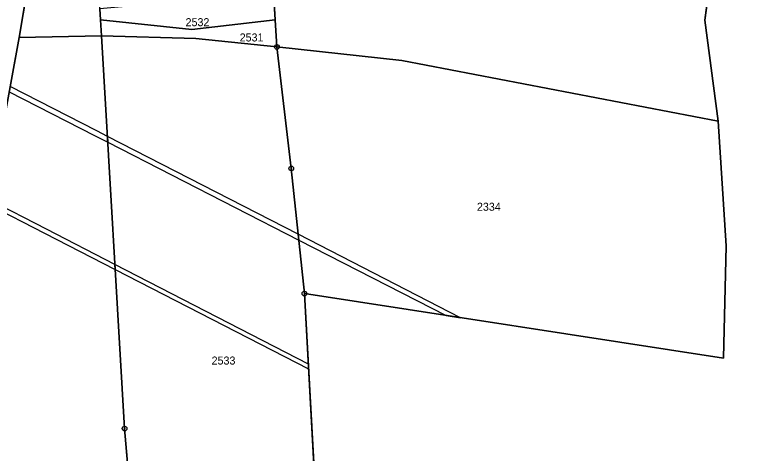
# Model space of a CAD drawing. Extents: x -689422 to -685210, y -987725 to -982160.
# Drawn here: x -688120 to -687963.9, y -985138.3 to -985045.1 of the extents above; entities that cross this region are included whole.
import ezdxf

# ---------------------------------------------------------------- set-up
doc = ezdxf.new("R2010")
doc.units = 0
for name, color, linetype in [('KN_Hranice_parcel', 7, 'Continuous'), ('KN_Parcelni cisla', 7, 'Continuous'), ('KN_Polygon parcely', 7, 'Continuous'), ('KN_POZEMKY_ORNA PUDA', 7, 'Continuous'), ('KN_POZEMKY_OSTATNI PLOCHA', 7, 'Continuous'), ('KN_VYUZITI_17_ostatni plocha_ostatni komunikace', 7, 'Continuous'), ('KN_VYUZITI_26_ostatni plocha_jina plocha', 7, 'Continuous'), ('KN_Věcná břemena k části', 7, 'Continuous'), ('KN_Značky bodu BP', 7, 'Continuous')]:
    doc.layers.add(name, color=color, linetype=linetype)

msp = doc.modelspace()

# ---------------------------------------------------------------- linework, layer by layer
at = {"layer": 'KN_Hranice_parcel'}
for p, q in [((-688064.99, -985040.5), (-688064.65, -985046.25)), ((-688101.74, -985046.21), (-688101.87, -985043.91)), ((-688101.54, -985049.6), (-688101.74, -985046.21)), ((-688064.65, -985046.25), (-688064.3, -985051.99)), ((-688119.03, -985049.97), (-688101.54, -985049.6)), ((-688058.44, -985104.36), (-688056.3, -985142.87))]:
    msp.add_line(p, q, dxfattribs=at)
for points in [[(-688103.03, -985018), (-688109.74, -985023.73), (-688116.43, -985034.39), (-688119.03, -985049.97)], [(-687969.67, -985019.07), (-687973.42, -985046.27), (-687970.54, -985067.74)], [(-688064.65, -985046.25), (-688082.37, -985048.24), (-688101.74, -985046.21)], [(-688119.03, -985049.97), (-688129.53, -985107.03), (-688135, -985127.68), (-688136.81, -985131.46)], [(-688101.54, -985049.6), (-688081.49, -985050.17), (-688064.3, -985051.99)], [(-688090.83, -985199.79), (-688096.64, -985133.05), (-688101.54, -985049.6)], [(-688064.3, -985051.99), (-688061.23, -985077.78), (-688058.44, -985104.36)], [(-687970.54, -985067.74), (-688037.79, -985054.88), (-688064.3, -985051.99)], [(-687970.54, -985067.74), (-687968.9, -985094.24), (-687969.4, -985118.12), (-688058.44, -985104.36)]]:
    msp.add_lwpolyline(points, dxfattribs=at)
at = {"layer": 'KN_Polygon parcely'}
for points in [[(-687971.31, -985153.54), (-687972.15, -985168.6), (-687976.96, -985203.07), (-687954.78, -985204.79), (-687933.06, -985204.13), (-687920.91, -985204.87), (-687891.19, -985213.52), (-687880.52, -985142.35), (-687877.32, -985099.51), (-687865.57, -985059.05), (-687846.61, -985008.56), (-687923.44, -984968.56), (-687938.27, -984962.66), (-687951.09, -984960.09), (-687969.67, -985019.07), (-687973.42, -985046.27), (-687970.54, -985067.74), (-687968.9, -985094.24), (-687969.4, -985118.12), (-688058.44, -985104.36), (-688056.3, -985142.87)], [(-688064.3, -985051.99), (-688037.79, -985054.88), (-687970.54, -985067.74), (-687973.42, -985046.27), (-687969.67, -985019.07), (-688061.38, -984999.83), (-688064.91, -985029.35), (-688064.99, -985040.5), (-688064.65, -985046.25)], [(-688103.03, -985018), (-688109.74, -985023.73), (-688116.43, -985034.39), (-688119.03, -985049.97), (-688101.54, -985049.6), (-688101.74, -985046.21), (-688101.87, -985043.91)], [(-688064.65, -985046.25), (-688064.99, -985040.5), (-688101.87, -985043.91), (-688101.74, -985046.21), (-688082.37, -985048.24)], [(-688064.65, -985046.25), (-688082.37, -985048.24), (-688101.74, -985046.21), (-688101.54, -985049.6), (-688081.49, -985050.17), (-688064.3, -985051.99)], [(-688119.03, -985049.97), (-688129.53, -985107.03), (-688135, -985127.68), (-688136.81, -985131.46), (-688125.4, -985210.22), (-688107.16, -985203.53), (-688090.83, -985199.79), (-688096.64, -985133.05), (-688101.54, -985049.6)], [(-688090.83, -985199.79), (-688054.78, -985192.09), (-688055.77, -985158.47), (-688056.3, -985142.87), (-688058.44, -985104.36), (-688061.23, -985077.78), (-688064.3, -985051.99), (-688081.49, -985050.17), (-688101.54, -985049.6), (-688096.64, -985133.05)], [(-688037.79, -985054.88), (-688064.3, -985051.99), (-688061.23, -985077.78), (-688058.44, -985104.36), (-687969.4, -985118.12), (-687968.9, -985094.24), (-687970.54, -985067.74)]]:
    msp.add_lwpolyline(points, close=True, dxfattribs=at)
msp.add_lwpolyline([(-688141.37, -985138.38), (-688136.81, -985131.46), (-688135, -985127.68), (-688129.53, -985107.03), (-688119.03, -985049.97), (-688116.43, -985034.39), (-688109.74, -985023.73), (-688103.03, -985018), (-688092.93, -985010.02), (-688060.82, -984995.18), (-688029.34, -984971.05)], dxfattribs=at)
at = {"layer": 'KN_POZEMKY_ORNA PUDA'}
for p, q in [((-687973.42, -985046.27), (-687969.67, -985019.07)), ((-687969.67, -985019.07), (-687973.42, -985046.27)), ((-688064.65, -985046.25), (-688064.99, -985040.5)), ((-688064.3, -985051.99), (-688064.65, -985046.25)), ((-687970.54, -985067.74), (-687973.42, -985046.27)), ((-687973.42, -985046.27), (-687970.54, -985067.74)), ((-688129.53, -985107.03), (-688119.03, -985049.97)), ((-688119.03, -985049.97), (-688101.54, -985049.6)), ((-688096.64, -985133.05), (-688101.54, -985049.6)), ((-688101.54, -985049.6), (-688081.49, -985050.17)), ((-688101.54, -985049.6), (-688096.64, -985133.05)), ((-688081.49, -985050.17), (-688064.3, -985051.99)), ((-688037.79, -985054.88), (-688064.3, -985051.99)), ((-688064.3, -985051.99), (-688061.23, -985077.78)), ((-688064.3, -985051.99), (-688037.79, -985054.88)), ((-688061.23, -985077.78), (-688064.3, -985051.99)), ((-687970.54, -985067.74), (-688037.79, -985054.88)), ((-688037.79, -985054.88), (-687970.54, -985067.74)), ((-687968.9, -985094.24), (-687970.54, -985067.74)), ((-687970.54, -985067.74), (-687968.9, -985094.24)), ((-688061.23, -985077.78), (-688058.44, -985104.36)), ((-688058.44, -985104.36), (-688061.23, -985077.78)), ((-687969.4, -985118.12), (-687968.9, -985094.24)), ((-687968.9, -985094.24), (-687969.4, -985118.12)), ((-688056.3, -985142.87), (-688058.44, -985104.36)), ((-688058.44, -985104.36), (-687969.4, -985118.12)), ((-688058.44, -985104.36), (-688056.3, -985142.87)), ((-687969.4, -985118.12), (-688058.44, -985104.36)), ((-688090.83, -985199.79), (-688096.64, -985133.05)), ((-688096.64, -985133.05), (-688090.83, -985199.79))]:
    msp.add_line(p, q, dxfattribs=at)
at = {"layer": 'KN_POZEMKY_OSTATNI PLOCHA'}
for p, q in [((-688119.03, -985049.97), (-688116.43, -985034.39)), ((-688116.43, -985034.39), (-688119.03, -985049.97)), ((-688064.99, -985040.5), (-688064.65, -985046.25)), ((-688101.87, -985043.91), (-688101.74, -985046.21)), ((-688101.74, -985046.21), (-688101.87, -985043.91)), ((-688101.74, -985046.21), (-688101.54, -985049.6)), ((-688101.54, -985049.6), (-688101.74, -985046.21)), ((-688101.74, -985046.21), (-688082.37, -985048.24)), ((-688082.37, -985048.24), (-688101.74, -985046.21)), ((-688082.37, -985048.24), (-688064.65, -985046.25)), ((-688064.65, -985046.25), (-688082.37, -985048.24)), ((-688064.65, -985046.25), (-688064.3, -985051.99)), ((-688119.03, -985049.97), (-688129.53, -985107.03)), ((-688101.54, -985049.6), (-688119.03, -985049.97)), ((-688081.49, -985050.17), (-688101.54, -985049.6)), ((-688064.3, -985051.99), (-688081.49, -985050.17))]:
    msp.add_line(p, q, dxfattribs=at)
at = {"layer": 'KN_VYUZITI_17_ostatni plocha_ostatni komunikace'}
for p, q in [((-688116.43, -985034.39), (-688119.03, -985049.97)), ((-688119.03, -985049.97), (-688129.53, -985107.03))]:
    msp.add_line(p, q, dxfattribs=at)
at = {"layer": 'KN_VYUZITI_26_ostatni plocha_jina plocha'}
for p, q in [((-688119.03, -985049.97), (-688116.43, -985034.39)), ((-688064.99, -985040.5), (-688064.65, -985046.25)), ((-688101.87, -985043.91), (-688101.74, -985046.21)), ((-688101.74, -985046.21), (-688101.87, -985043.91)), ((-688101.74, -985046.21), (-688101.54, -985049.6)), ((-688101.54, -985049.6), (-688101.74, -985046.21)), ((-688101.74, -985046.21), (-688082.37, -985048.24)), ((-688082.37, -985048.24), (-688101.74, -985046.21)), ((-688082.37, -985048.24), (-688064.65, -985046.25)), ((-688064.65, -985046.25), (-688082.37, -985048.24)), ((-688064.65, -985046.25), (-688064.3, -985051.99)), ((-688101.54, -985049.6), (-688119.03, -985049.97)), ((-688081.49, -985050.17), (-688101.54, -985049.6)), ((-688064.3, -985051.99), (-688081.49, -985050.17))]:
    msp.add_line(p, q, dxfattribs=at)
at = {"layer": 'KN_Věcná břemena k části'}
for points in [[(-688120.94, -985060.36), (-688121.15, -985061.49), (-688103.03, -985070.8), (-688100.21, -985072.24), (-688100.29, -985070.97), (-688102.52, -985069.82)], [(-688100.29, -985070.97), (-688100.21, -985072.24), (-688059.63, -985093), (-688059.76, -985091.78)], [(-688113.25, -985090.72), (-688125.38, -985084.49), (-688125.55, -985085.43), (-688113.67, -985091.53), (-688098.62, -985099.26), (-688098.69, -985098.21)], [(-688059.76, -985091.78), (-688059.63, -985093), (-688028.31, -985109.02), (-688025.27, -985109.49)], [(-688057.61, -985119.35), (-688098.69, -985098.21), (-688098.62, -985099.26), (-688057.55, -985120.34)]]:
    msp.add_lwpolyline(points, close=True, dxfattribs=at)
at = {"layer": 'KN_Značky bodu BP'}
for centre, radius in [((-688064.3, -985051.99), 0.5), ((-688064.3, -985051.99), 0.0303), ((-688061.23, -985077.78), 0.5), ((-688061.23, -985077.78), 0.0303), ((-688058.44, -985104.36), 0.5), ((-688058.44, -985104.36), 0.0303), ((-688096.64, -985133.05), 0.5), ((-688096.64, -985133.05), 0.0303)]:
    msp.add_circle(centre, radius, dxfattribs=at)

# ---------------------------------------------------------------- texts
at = {"layer": 'KN_Parcelni cisla'}
for s, p in [('2532', (-688083.69, -985047.57)), ('2531', (-688072.2, -985050.81)), ('2334', (-688021.8, -985086.78)), ('2533', (-688078.16, -985119.45))]:
    msp.add_text(s, height=1.7, dxfattribs=at).set_placement(p)

doc.saveas('drawing.dxf')
